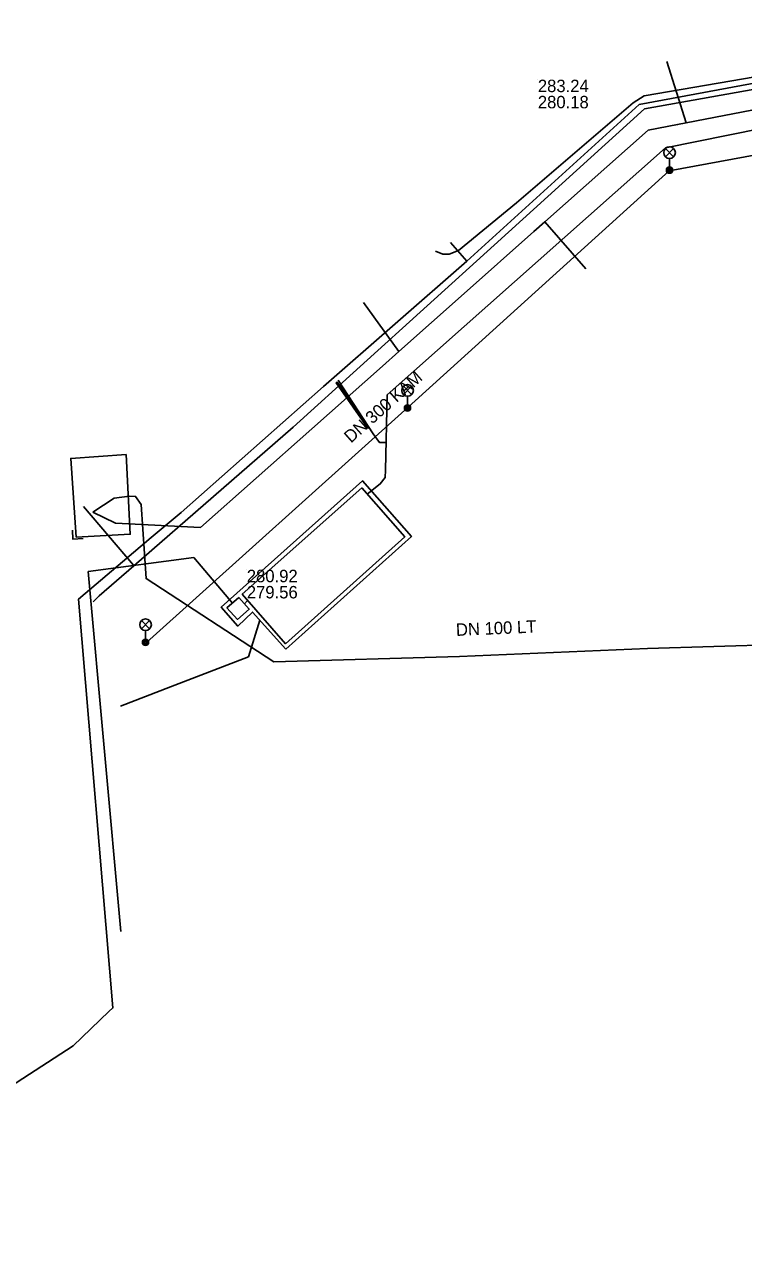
# Model space of a CAD drawing. Extents: x -595540 to -593988, y -1160850 to -1159202.
# Drawn here: x -594774.6 to -594728.4, y -1160123.6 to -1160045.1 of the extents above; entities that cross this region are included whole.
import ezdxf

# ---------------------------------------------------------------- set-up
doc = ezdxf.new("R2010")
doc.units = 0
for name, color, linetype in [('BKOM-ODVODNENI_objekt', 7, 'Continuous'), ('BVK-ELEKTRO_kabel', 7, 'Continuous'), ('BVK-SPLASKOVA_popisy', 7, 'Continuous'), ('BVK-SPLASKOVA_trasa sítě', 7, 'Continuous'), ('BVK-VODOVOD_trasa sítě', 7, 'Continuous'), ('DSP-DESTOVA-BVK_objekt nadzemní sítě', 7, 'Continuous'), ('DSP-DESTOVA-BVK_trasa podzemní sítě', 7, 'Continuous'), ('DSP-SDEL-VODAFONE_kabel', 7, 'Continuous'), ('INNOGY-STL_trasa sítě', 7, 'Continuous'), ('SPLASKOVA_neprovozovaná  trasa sítě', 7, 'Continuous'), ('TSB_kabel VO', 7, 'Continuous'), ('TSB_lampy VO', 7, 'Continuous')]:
    doc.layers.add(name, color=color, linetype=linetype)

msp = doc.modelspace()

# ---------------------------------------------------------------- linework, layer by layer
at = {"layer": 'BKOM-ODVODNENI_objekt'}
msp.add_lwpolyline([(-594752.52, -1160071.08), (-594754.56, -1160068.17), (-594754.494, -1160068.111), (-594752.455, -1160071.023)], close=True, dxfattribs=at)
at = {"layer": 'BVK-ELEKTRO_kabel'}
msp.add_lwpolyline([(-594770.811, -1160078.173), (-594771.464, -1160078.215), (-594771.498, -1160077.63)], dxfattribs=at)
at = {"layer": 'BVK-SPLASKOVA_popisy'}
for p, q in [((-594741.588, -1160048.672), (-594741.588, -1160048.672)), ((-594760.294, -1160080.179), (-594760.294, -1160080.179))]:
    msp.add_line(p, q, dxfattribs=at)
at = {"layer": 'BVK-SPLASKOVA_trasa sítě'}
for points in [[(-594705.81, -1160046.39), (-594707.291, -1160046.675), (-594732.06, -1160051.45), (-594732.608, -1160051.556), (-594734.5, -1160051.92)], [(-594734.5, -1160051.92), (-594741.137, -1160057.814), (-594741.84, -1160058.438), (-594746.317, -1160062.413), (-594750.521, -1160066.147), (-594751.571, -1160067.079), (-594756.119, -1160071.119), (-594763.26, -1160077.46)], [(-594770.196, -1160076.479), (-594768.808, -1160075.57), (-594767.84, -1160075.45), (-594767.44, -1160075.46), (-594767.08, -1160075.98), (-594766.77, -1160080.74), (-594758.55, -1160086.09), (-594746.63, -1160085.75), (-594734.55, -1160085.23), (-594721.76, -1160084.86), (-594716.72, -1160084.82), (-594713.85, -1160084.88), (-594713.22, -1160084.43), (-594711.44, -1160080.53), (-594710.85, -1160080.28), (-594702.75, -1160085.13), (-594697.42, -1160086.17), (-594685.07, -1160087.999), (-594675.1, -1160083.95), (-594666.35, -1160080), (-594648.52, -1160082.99)], [(-594763.26, -1160077.46), (-594768.727, -1160077.188), (-594770.196, -1160076.479)]]:
    msp.add_lwpolyline(points, dxfattribs=at)
at = {"layer": 'BVK-VODOVOD_trasa sítě'}
msp.add_line((-594769.789, -1160081.859), (-594770.169, -1160082.249), dxfattribs=at)
for points in [[(-594704.699, -1160045.119), (-594705.31, -1160045.23), (-594712.17, -1160046.45), (-594716.469, -1160047.297), (-594734.73, -1160050.55), (-594744.387, -1160059.307), (-594757.31, -1160071.02), (-594767.549, -1160079.921), (-594769.789, -1160081.859)], [(-594767.549, -1160079.921), (-594767.58, -1160079.877), (-594770.787, -1160076.119)]]:
    msp.add_lwpolyline(points, dxfattribs=at)
at = {"layer": 'DSP-DESTOVA-BVK_objekt nadzemní sítě'}
for points in [[(-594771.255, -1160078.073), (-594771.61, -1160073.02), (-594768.05, -1160072.77), (-594767.78, -1160077.89)], [(-594757.79, -1160085.28), (-594759.92, -1160082.9), (-594760.87, -1160083.8), (-594761.94, -1160082.59), (-594752.86, -1160074.46), (-594749.709, -1160078.043)], [(-594760.6, -1160081.75), (-594757.8, -1160084.93), (-594750.14, -1160078.07), (-594752.91, -1160074.92)], [(-594760.81, -1160081.96), (-594761.57, -1160082.63), (-594760.89, -1160083.37), (-594760.14, -1160082.71)]]:
    msp.add_lwpolyline(points, close=True, dxfattribs=at)
at = {"layer": 'DSP-DESTOVA-BVK_trasa podzemní sítě'}
for p, q in [((-594754.42, -1160068), (-594752.18, -1160071.45)), ((-594763.7, -1160079.39), (-594770.48, -1160080.3)), ((-594761.218, -1160082.32), (-594763.7, -1160079.39)), ((-594760.239, -1160082.159), (-594760.452, -1160082.361))]:
    msp.add_line(p, q, dxfattribs=at)
for points in [[(-594751.27, -1160068.94), (-594733.38, -1160053.05), (-594706.88, -1160047.7)], [(-594751.27, -1160068.94), (-594751.37, -1160073.77), (-594751.39, -1160074.24), (-594751.72, -1160074.66), (-594752.551, -1160075.328)], [(-594752.18, -1160071.45), (-594751.77, -1160071.99), (-594751.333, -1160071.999)], [(-594770.48, -1160080.3), (-594768.38, -1160103.44)], [(-594760.19, -1160085.77), (-594759.457, -1160083.417), (-594759.46, -1160083.42)], [(-594760.19, -1160085.77), (-594765.2, -1160087.7), (-594768.41, -1160088.94)]]:
    msp.add_lwpolyline(points, dxfattribs=at)
at = {"layer": 'DSP-SDEL-VODAFONE_kabel'}
for points in [[(-594713.05, -1160045.22), (-594714.63, -1160046.03), (-594719.65, -1160046.91), (-594727.61, -1160048.5), (-594734.75, -1160049.72), (-594735.47, -1160050.16), (-594742.96, -1160056.6), (-594746.68, -1160059.65), (-594747.29, -1160059.88), (-594747.69, -1160059.89), (-594748.17, -1160059.69)], [(-594713.05, -1160045.22), (-594714.63, -1160046.03), (-594719.65, -1160046.91), (-594727.61, -1160048.5), (-594734.75, -1160049.72), (-594735.47, -1160050.16), (-594742.96, -1160056.6), (-594746.68, -1160059.65), (-594747.29, -1160059.88), (-594747.69, -1160059.89), (-594748.17, -1160059.69)], [(-594714.63, -1160046.03), (-594719.65, -1160046.91), (-594727.61, -1160048.5), (-594734.75, -1160049.72), (-594735.47, -1160050.16), (-594742.96, -1160056.6), (-594746.68, -1160059.65), (-594747.29, -1160059.88), (-594747.69, -1160059.89)]]:
    msp.add_lwpolyline(points, dxfattribs=at)
at = {"layer": 'INNOGY-STL_trasa sítě'}
for points in [[(-594879.09, -1160117.11), (-594869.55, -1160118.23), (-594858.84, -1160119.14), (-594849.05, -1160120.51), (-594836.27, -1160122.57), (-594830.59, -1160123.56), (-594823.84, -1160123.5), (-594817.49, -1160122.39), (-594808.68, -1160120.86), (-594795.18, -1160118.76), (-594784.94, -1160117.08), (-594779.87, -1160115.57), (-594775.9, -1160113.67), (-594771.45, -1160110.78), (-594769.17, -1160108.58), (-594768.9, -1160108.35), (-594771.11, -1160082.06), (-594766.43, -1160078.1), (-594764.52, -1160076.49), (-594755.37, -1160068.39), (-594746.15, -1160060.34), (-594735.07, -1160050.27), (-594721.92, -1160047.83), (-594711.7, -1160045.98)], [(-594746.15, -1160060.34), (-594747.2, -1160059.14)]]:
    msp.add_lwpolyline(points, dxfattribs=at)
at = {"layer": 'SPLASKOVA_neprovozovaná  trasa sítě'}
for p, q in [((-594733.29, -1160047.51), (-594732.06, -1160051.45)), ((-594738.51, -1160060.83), (-594741.137, -1160057.814)), ((-594752.8, -1160062.99), (-594750.521, -1160066.147))]:
    msp.add_line(p, q, dxfattribs=at)
at = {"layer": 'TSB_kabel VO'}
msp.add_lwpolyline([(-594714.89, -1160051.394), (-594715.241, -1160051.228), (-594733.15, -1160054.53), (-594749.921, -1160069.735), (-594766.745, -1160084.854)], dxfattribs=at)
at = {"layer": 'TSB_lampy VO'}
for p, q in [((-594733.39, -1160053.628), (-594732.86, -1160053.098)), ((-594733.39, -1160053.098), (-594732.86, -1160053.628)), ((-594733.39, -1160053.628), (-594732.86, -1160053.098)), ((-594733.39, -1160053.098), (-594732.86, -1160053.628)), ((-594733.125, -1160053.738), (-594733.125, -1160054.488)), ((-594733.125, -1160053.738), (-594733.125, -1160054.488)), ((-594750.229, -1160068.913), (-594749.699, -1160068.383)), ((-594750.229, -1160068.383), (-594749.699, -1160068.913)), ((-594750.229, -1160068.913), (-594749.699, -1160068.383)), ((-594750.229, -1160068.383), (-594749.699, -1160068.913)), ((-594749.964, -1160069.023), (-594749.964, -1160069.773)), ((-594749.964, -1160069.023), (-594749.964, -1160069.773)), ((-594767.068, -1160083.976), (-594766.538, -1160083.446)), ((-594767.068, -1160083.446), (-594766.538, -1160083.976)), ((-594767.068, -1160083.976), (-594766.538, -1160083.446)), ((-594767.068, -1160083.446), (-594766.538, -1160083.976)), ((-594766.803, -1160084.086), (-594766.803, -1160084.836)), ((-594766.803, -1160084.086), (-594766.803, -1160084.836))]:
    msp.add_line(p, q, dxfattribs=at)
for centre, radius in [((-594733.125, -1160053.363), 0.375), ((-594733.125, -1160053.363), 0.375), ((-594733.125, -1160054.488), 0.2), ((-594733.125, -1160054.488), 0.2), ((-594733.125, -1160054.488), 0.145), ((-594733.125, -1160054.488), 0.145), ((-594733.125, -1160054.488), 0.0876), ((-594733.125, -1160054.488), 0.0876), ((-594749.964, -1160068.648), 0.375), ((-594749.964, -1160068.648), 0.375), ((-594749.964, -1160069.773), 0.2), ((-594749.964, -1160069.773), 0.2), ((-594749.964, -1160069.773), 0.145), ((-594749.964, -1160069.773), 0.145), ((-594749.964, -1160069.773), 0.0876), ((-594749.964, -1160069.773), 0.0876), ((-594766.803, -1160083.711), 0.375), ((-594766.803, -1160083.711), 0.375), ((-594766.803, -1160084.836), 0.2), ((-594766.803, -1160084.836), 0.2), ((-594766.803, -1160084.836), 0.145), ((-594766.803, -1160084.836), 0.145), ((-594766.803, -1160084.836), 0.0876), ((-594766.803, -1160084.836), 0.0876)]:
    msp.add_circle(centre, radius, dxfattribs=at)

# ---------------------------------------------------------------- texts
at = {"layer": 'BVK-SPLASKOVA_popisy'}
for s, p in [('283.24', (-594741.588, -1160049.472)), ('280.18', (-594741.588, -1160050.512)), ('280.92', (-594760.294, -1160080.979)), ('279.56', (-594760.294, -1160082.019))]:
    msp.add_text(s, height=0.8, dxfattribs=at).set_placement(p)
for s, rotation, p in [('DN 300 KAM', 41.59674, (-594753.603, -1160072.069)), ('DN 100 LT', 2.46372, (-594746.836, -1160084.436))]:
    msp.add_text(s, height=0.8, rotation=rotation, dxfattribs=at).set_placement(p)

doc.saveas('drawing.dxf')
